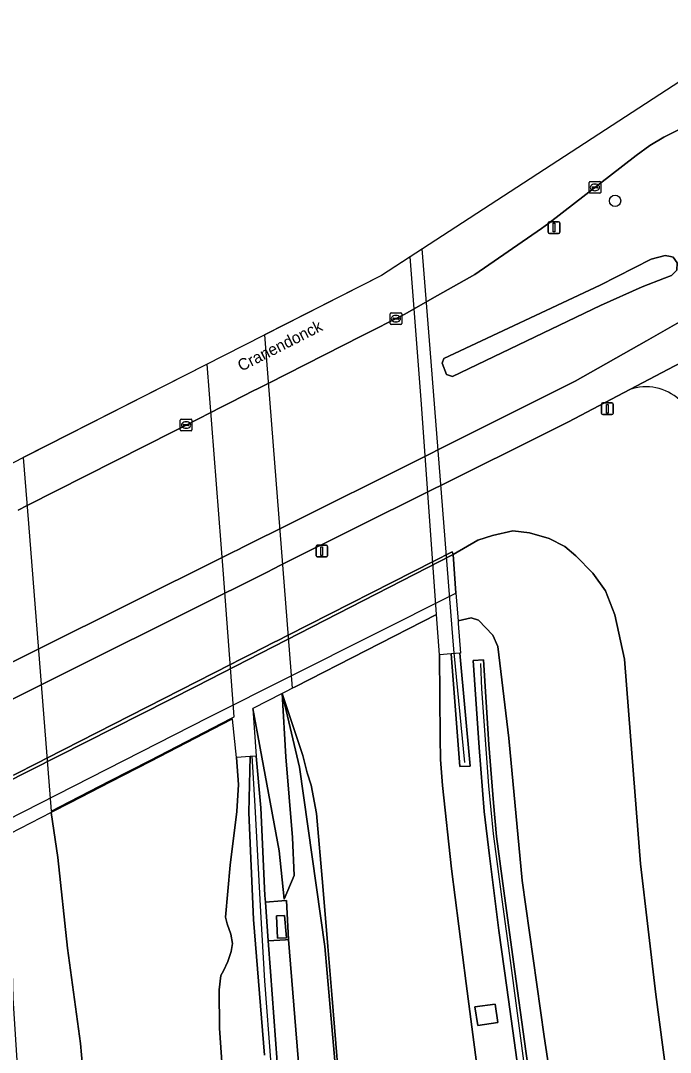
# Model space of a CAD drawing. Extents: x 157793 to 159380, y 380877 to 382313.
# Drawn here: x 157870 to 157926, y 381419.3 to 381508.1 of the extents above; entities that cross this region are included whole.
import ezdxf

# ---------------------------------------------------------------- set-up
doc = ezdxf.new("R2010")
doc.units = 0
for name, color, linetype in [('IMGEO_Berm_groen', 7, 'Continuous'), ('IMGEO_Boom', 7, 'Continuous'), ('IMGEO_Fietspad_gesloten', 7, 'Continuous'), ('IMGEO_Geluidsscherm', 7, 'Continuous'), ('IMGEO_Grasland_overig', 7, 'Continuous'), ('IMGEO_Greppel_droge_sloot', 7, 'Continuous'), ('IMGEO_Groenvoorziening', 7, 'Continuous'), ('IMGEO_Kolk', 7, 'Continuous'), ('IMGEO_Lichtmast', 7, 'Continuous'), ('IMGEO_Muur', 7, 'Continuous'), ('IMGEO_Openbare_ruimte_label', 7, 'Continuous'), ('IMGEO_OVBaan_gesloten', 7, 'Continuous'), ('IMGEO_Rijbaan_autosnelweg', 7, 'Continuous'), ('IMGEO_Rijbaan_autoweg', 7, 'Continuous'), ('IMGEO_Rijbaan_lokaal_open', 7, 'Continuous'), ('IMGEO_Terreindeel_gesloten', 7, 'Continuous'), ('IMGEO_Terreindeel_open', 7, 'Continuous')]:
    doc.layers.add(name, color=color, linetype=linetype)

msp = doc.modelspace()

# ---------------------------------------------------------------- linework, layer by layer
at = {"layer": 'IMGEO_Berm_groen'}
for points in [[(157926.706, 381498.737), (157925.425, 381498.104), (157924.213, 381497.388), (157923.046, 381496.514), (157915.514, 381490.692), (157914.907, 381490.228), (157909.151, 381486.261), (157905.488, 381484.193), (157903.934, 381483.315), (157903.063, 381482.824), (157899.417, 381480.976), (157891.358, 381476.892), (157890.38, 381476.396), (157890.181, 381476.295), (157888.106, 381475.244), (157887.886, 381475.132), (157887.251, 381474.811), (157886.417, 381474.388), (157884.172, 381473.25), (157883.24, 381472.778), (157870.587, 381466.365), (157869.805, 381465.969)], [(157868.669, 381452.577), (157870.798, 381453.634), (157871.552, 381454.008), (157887.395, 381461.887), (157888.253, 381462.315), (157888.851, 381462.613), (157889.115, 381462.745), (157891.191, 381463.781), (157891.385, 381463.878), (157892.35, 381464.36), (157904.913, 381470.63), (157906.489, 381471.417), (157917.8, 381477.09), (157923.953, 381480.566), (157927.569, 381482.608)], [(157925.995, 381414.736), (157924.737, 381424.268), (157923.409, 381435.506), (157922.555, 381446.522), (157922.057, 381453.136), (157921.211, 381456.951), (157920.409, 381459.018), (157919.311, 381460.563), (157917.856, 381462.051), (157916.891, 381462.845), (157915.553, 381463.528), (157913.847, 381464.01), (157912.412, 381464.182), (157910.683, 381463.796), (157909.423, 381463.4), (157907.274, 381462.142), (157907.517, 381458.83), (157907.709, 381456.439), (157908.836, 381456.694), (157909.46, 381456.513), (157910.706, 381455.211), (157911.139, 381454.243), (157912.089, 381446.336), (157913.229, 381434.073), (157915.139, 381420.643), (157917.062, 381407.955)], [(157917.062, 381407.955), (157915.139, 381420.643), (157913.229, 381434.073), (157912.089, 381446.336), (157911.139, 381454.243), (157910.706, 381455.211), (157909.46, 381456.513), (157908.836, 381456.694), (157907.709, 381456.439), (157907.726, 381456.225), (157907.908, 381453.672), (157907.851, 381453.667), (157908.738, 381443.942), (157907.874, 381443.894), (157907.1, 381453.601), (157906.118, 381453.516), (157906.153, 381446.408), (157906.198, 381444.489), (157906.367, 381442.278), (157907.142, 381435.084), (157908.399, 381425.228), (157909.288, 381418.401)], [(157913.291, 381414.901), (157911.919, 381424.868), (157911.227, 381429.792), (157910.406, 381436.199), (157909.966, 381440.028), (157909.521, 381445.526), (157909.009, 381453.032), (157909.89, 381453.091), (157910.354, 381445.798), (157910.772, 381440.777), (157911.025, 381437.876), (157911.658, 381433.201), (157912.488, 381427.093), (157913.552, 381419.401), (157914.703, 381411.289)], [(157898.23, 381405.425), (157896.218, 381428.4), (157894.05, 381443.857), (157892.556, 381450.199), (157892.864, 381444.719), (157893.458, 381437.8), (157893.601, 381434.526), (157892.742, 381432.47), (157892.286, 381436.647), (157890.016, 381448.901), (157890.33, 381444.794), (157890.707, 381440.353), (157891.068, 381432.793), (157891.111, 381432.212), (157892.528, 381432.333), (157892.923, 381432.364), (157893.094, 381429.011), (157895.037, 381405.329)], [(157897.731, 381413.349), (157896.847, 381424.264), (157896.502, 381428.399), (157896.07, 381433.588), (157895.52, 381439.847), (157895.049, 381442.284), (157894.718, 381443.366), (157894.328, 381444.834), (157892.556, 381450.199), (157894.05, 381443.857), (157896.218, 381428.4), (157898.23, 381405.425)], [(157891.037, 381419.033), (157890.1, 381430.712), (157889.681, 381439.948), (157889.79, 381444.755), (157888.62, 381444.67), (157888.791, 381442.345), (157888.641, 381440.035), (157888.09, 381435.392), (157887.663, 381430.937), (157887.831, 381430.36), (157888.144, 381429.457), (157888.278, 381428.662), (157888.164, 381427.969), (157887.888, 381427.097), (157887.49, 381426.316), (157887.287, 381425.917), (157887.14, 381424.672), (157887.145, 381421.369), (157887.396, 381418.035)], [(157875.956, 381411.255), (157875.192, 381420.038), (157874.062, 381428.261), (157873.244, 381436.066), (157872.661, 381439.942), (157869.094, 381438.106), (157869.176, 381434.933), (157869.211, 381429.638), (157869.342, 381423.942), (157869.798, 381417.271)]]:
    msp.add_lwpolyline(points, dxfattribs=at)
for points in [[(157919.986, 381483.59), (157907.239, 381477.474), (157906.72, 381477.646), (157906.334, 381478.635), (157906.494, 381479.025), (157919.944, 381485.355), (157924.339, 381487.58), (157925.562, 381487.908), (157926.021, 381487.807), (157926.228, 381487.762), (157926.58, 381487.263), (157926.561, 381486.636), (157926.102, 381486.168), (157925.487, 381485.938), (157923.554, 381485.215)], [(157895.05, 381405.183), (157895.037, 381405.329), (157893.094, 381429.011), (157892.839, 381428.987), (157891.358, 381428.883), (157891.553, 381426.259), (157892.118, 381418.449), (157892.806, 381410.383), (157893.188, 381405.012)], [(157909.163, 381423.192), (157910.891, 381423.446), (157911.125, 381421.856), (157909.398, 381421.601)]]:
    msp.add_lwpolyline(points, close=True, dxfattribs=at)
at = {"layer": 'IMGEO_Boom'}
msp.add_circle((157921.228, 381492.608), 0.489, dxfattribs=at)
at = {"layer": 'IMGEO_Fietspad_gesloten'}
for points in [[(157927.569, 381482.608), (157923.953, 381480.566), (157917.8, 381477.09), (157906.489, 381471.417), (157904.913, 381470.63), (157892.35, 381464.36), (157891.385, 381463.878), (157891.191, 381463.781), (157889.115, 381462.745), (157888.851, 381462.613), (157888.253, 381462.315), (157887.395, 381461.887), (157871.552, 381454.008), (157870.798, 381453.634), (157868.669, 381452.577)], [(157868.918, 381449.486), (157871.047, 381450.548), (157871.792, 381450.92), (157887.63, 381458.828), (157888.499, 381459.262), (157889.086, 381459.556), (157889.361, 381459.694), (157891.437, 381460.732), (157891.63, 381460.829), (157892.591, 381461.31), (157905.153, 381467.589), (157906.727, 381468.368), (157915.102, 381472.516), (157917.225, 381473.567), (157922.498, 381476.363), (157930.245, 381480.451)], [(157931.282, 381473.434), (157929.603, 381476.842), (157929.58, 381476.889), (157929.473, 381477.145), (157929.389, 381477.408), (157929.329, 381477.678), (157929.294, 381477.953), (157929.283, 381478.229), (157929.297, 381478.505), (157929.336, 381478.779), (157929.399, 381479.048), (157929.485, 381479.311), (157929.595, 381479.565), (157929.727, 381479.808), (157929.88, 381480.038), (157930.054, 381480.254), (157930.245, 381480.451), (157922.498, 381476.363)]]:
    msp.add_lwpolyline(points, dxfattribs=at)
msp.add_arc((157923.894, 381472.319), 4.278, 47.67622, 109.03987, dxfattribs=at)
at = {"layer": 'IMGEO_Geluidsscherm'}
for points in [[(157907.373, 381453.675), (157907.275, 381454.697), (157905.319, 381479.874), (157904.621, 381488.464)], [(157908.277, 381444.249), (157907.373, 381453.675)], [(157909.633, 381452.778), (157909.739, 381450.582), (157910.316, 381442.24), (157910.728, 381438.112), (157911.57, 381431.806), (157912.13, 381427.614), (157913.525, 381417.26)], [(157904.159, 381259.856), (157903.444, 381269.909), (157902.474, 381280.57), (157901.523, 381292.396), (157901.004, 381299.392), (157900.129, 381310.137), (157899.259, 381321.765), (157898.362, 381333.23), (157897.547, 381342.913), (157896.851, 381352.079), (157896.118, 381361.279), (157895.422, 381370.12), (157894.765, 381378.602), (157894.112, 381386.687), (157893.574, 381394.021), (157892.962, 381402.018), (157892.253, 381410.137), (157891.615, 381418.277), (157891.069, 381425.43), (157890.716, 381431.384), (157890.241, 381440.472), (157889.961, 381444.817)]]:
    msp.add_lwpolyline(points, dxfattribs=at)
at = {"layer": 'IMGEO_Grasland_overig'}
msp.add_lwpolyline([(157890.016, 381448.901), (157892.286, 381436.647), (157892.742, 381432.47), (157893.601, 381434.526), (157893.458, 381437.8), (157892.864, 381444.719), (157892.556, 381450.199)], close=True, dxfattribs=at)
at = {"layer": 'IMGEO_Greppel_droge_sloot'}
msp.add_lwpolyline([(157919.986, 381483.59), (157923.554, 381485.215), (157925.487, 381485.938), (157926.102, 381486.168), (157926.561, 381486.636), (157926.58, 381487.263), (157926.228, 381487.762), (157926.021, 381487.807), (157925.562, 381487.908), (157924.339, 381487.58), (157919.944, 381485.355), (157906.494, 381479.025), (157906.334, 381478.635), (157906.72, 381477.646), (157907.239, 381477.474)], close=True, dxfattribs=at)
at = {"layer": 'IMGEO_Groenvoorziening'}
for points in [[(157922.498, 381476.363), (157917.225, 381473.567), (157915.102, 381472.516), (157906.727, 381468.368), (157905.153, 381467.589), (157892.591, 381461.31), (157891.63, 381460.829), (157891.437, 381460.732), (157889.361, 381459.694), (157889.086, 381459.556), (157888.499, 381459.262), (157887.63, 381458.828), (157871.792, 381450.92), (157871.047, 381450.548), (157868.918, 381449.486)], [(157869.427, 381443.15), (157871.555, 381444.238), (157872.283, 381444.61), (157888.094, 381452.682), (157888.987, 381453.135), (157889.559, 381453.426), (157889.855, 381453.576), (157891.929, 381454.63), (157892.12, 381454.727), (157893.073, 381455.211), (157905.625, 381461.588), (157907.196, 381462.386), (157907.274, 381462.142), (157909.423, 381463.4), (157910.683, 381463.796), (157912.412, 381464.182), (157913.847, 381464.01), (157915.553, 381463.528), (157916.891, 381462.845), (157917.856, 381462.051), (157919.311, 381460.563), (157920.409, 381459.018), (157921.211, 381456.951), (157922.057, 381453.136), (157922.555, 381446.522), (157923.409, 381435.506), (157924.737, 381424.268), (157925.995, 381414.736)]]:
    msp.add_lwpolyline(points, dxfattribs=at)
msp.add_arc((157923.894, 381472.319), 4.278, 47.67622, 109.03987, dxfattribs=at)
at = {"layer": 'IMGEO_Kolk'}
for p, q in [((157918.994, 381493.339), (157918.994, 381494.191)), ((157919.069, 381494.265), (157919.921, 381494.265)), ((157919.482, 381494.045), (157919.507, 381494.045)), ((157919.995, 381494.191), (157919.995, 381493.339)), ((157919.921, 381493.265), (157919.069, 381493.265)), ((157919.253, 381493.759), (157919.253, 381493.771)), ((157919.691, 381493.722), (157919.293, 381493.722)), ((157919.296, 381493.808), (157919.694, 381493.808)), ((157919.505, 381493.485), (157919.48, 381493.485)), ((157919.737, 381493.771), (157919.737, 381493.759)), ((157901.856, 381482.037), (157901.856, 381482.889)), ((157901.931, 381482.963), (157902.783, 381482.963)), ((157902.115, 381482.457), (157902.115, 381482.469)), ((157902.553, 381482.42), (157902.155, 381482.42)), ((157902.158, 381482.506), (157902.556, 381482.506)), ((157902.344, 381482.743), (157902.369, 381482.743)), ((157902.599, 381482.469), (157902.599, 381482.457)), ((157902.857, 381482.889), (157902.857, 381482.037)), ((157902.783, 381481.963), (157901.931, 381481.963)), ((157902.367, 381482.183), (157902.342, 381482.183)), ((157883.782, 381472.878), (157883.782, 381473.73)), ((157883.857, 381473.804), (157884.709, 381473.804)), ((157884.27, 381473.584), (157884.295, 381473.584)), ((157884.783, 381473.73), (157884.783, 381472.878)), ((157884.709, 381472.804), (157883.857, 381472.804)), ((157884.041, 381473.298), (157884.041, 381473.31)), ((157884.479, 381473.261), (157884.081, 381473.261)), ((157884.084, 381473.347), (157884.482, 381473.347)), ((157884.293, 381473.024), (157884.268, 381473.024)), ((157884.525, 381473.31), (157884.525, 381473.298))]:
    msp.add_line(p, q, dxfattribs=at)
for points in [[(157918.994, 381493.339), (157918.994, 381494.191)], [(157919.069, 381494.265), (157919.921, 381494.265)], [(157919.995, 381494.191), (157919.995, 381493.339)], [(157919.921, 381493.265), (157919.069, 381493.265)], [(157901.856, 381482.037), (157901.856, 381482.889)], [(157901.931, 381482.963), (157902.783, 381482.963)], [(157902.857, 381482.889), (157902.857, 381482.037)], [(157902.783, 381481.963), (157901.931, 381481.963)], [(157883.782, 381472.878), (157883.782, 381473.73)], [(157883.857, 381473.804), (157884.709, 381473.804)], [(157884.783, 381473.73), (157884.783, 381472.878)], [(157884.709, 381472.804), (157883.857, 381472.804)]]:
    msp.add_lwpolyline(points, dxfattribs=at)
for centre, radius, start, end in [((157919.071, 381494.189), 0.0765, 91.55205, 178.44795), ((157919.071, 381494.189), 0.0765, 91.55205, 178.44795), ((157919.919, 381494.189), 0.0765, 1.55205, 88.44795), ((157919.919, 381494.189), 0.0765, 1.55205, 88.44795), ((157919.071, 381493.341), 0.0765, 181.55205, 268.44795), ((157919.071, 381493.341), 0.0765, 181.55205, 268.44795), ((157919.293, 381493.768), 0.0403, 85.87752, 175.75265), ((157919.29, 381493.758), 0.0366, 178.93798, 274.71019), ((157919.694, 381493.765), 0.043, 264.86636, 352.45326), ((157919.698, 381493.77), 0.0386, 1.73085, 96.63898), ((157919.919, 381493.341), 0.0765, 271.55205, 358.44795), ((157919.919, 381493.341), 0.0765, 271.55205, 358.44795), ((157901.933, 381482.887), 0.0765, 91.55205, 178.44795), ((157901.933, 381482.887), 0.0765, 91.55205, 178.44795), ((157902.155, 381482.466), 0.0403, 85.87752, 175.75265), ((157902.152, 381482.456), 0.0366, 178.93798, 274.71019), ((157902.556, 381482.463), 0.043, 264.86636, 352.45326), ((157902.56, 381482.468), 0.0386, 1.73085, 96.63898), ((157902.781, 381482.887), 0.0765, 1.55205, 88.44795), ((157902.781, 381482.887), 0.0765, 1.55205, 88.44795), ((157901.933, 381482.039), 0.0765, 181.55205, 268.44795), ((157901.933, 381482.039), 0.0765, 181.55205, 268.44795), ((157902.781, 381482.039), 0.0765, 271.55205, 358.44795), ((157902.781, 381482.039), 0.0765, 271.55205, 358.44795), ((157883.859, 381473.728), 0.0765, 91.55205, 178.44795), ((157883.859, 381473.728), 0.0765, 91.55205, 178.44795), ((157884.707, 381473.728), 0.0765, 1.55205, 88.44795), ((157884.707, 381473.728), 0.0765, 1.55205, 88.44795), ((157883.859, 381472.88), 0.0765, 181.55205, 268.44795), ((157883.859, 381472.88), 0.0765, 181.55205, 268.44795), ((157884.081, 381473.307), 0.0403, 85.87752, 175.75265), ((157884.078, 381473.297), 0.0366, 178.93798, 274.71019), ((157884.482, 381473.304), 0.043, 264.86636, 352.45326), ((157884.486, 381473.309), 0.0386, 1.73085, 96.63898), ((157884.707, 381472.88), 0.0765, 271.55205, 358.44795), ((157884.707, 381472.88), 0.0765, 271.55205, 358.44795)]:
    msp.add_arc(centre, radius, start, end, dxfattribs=at)
for centre, major_axis, ratio, start_param, end_param in [((157919.481, 381493.765), (-0.387, 0.002), 0.722429, 4.712389, 7.853982), ((157919.506, 381493.765), (-0.39, 0.002), 0.717154, 1.570796, 4.712389), ((157902.343, 381482.463), (-0.387, 0.002), 0.722429, 4.712389, 7.853982), ((157902.368, 381482.463), (-0.39, 0.002), 0.717154, 1.570796, 4.712389), ((157884.269, 381473.304), (-0.387, 0.002), 0.722429, 4.712389, 7.853982), ((157884.294, 381473.304), (-0.39, 0.002), 0.717154, 1.570796, 4.712389)]:
    msp.add_ellipse(centre, major_axis=major_axis, ratio=ratio, start_param=start_param, end_param=end_param, dxfattribs=at)
at = {"layer": 'IMGEO_Lichtmast'}
for p, q in [((157915.483, 381489.905), (157915.483, 381490.705)), ((157915.483, 381490.705), (157915.483, 381489.905)), ((157915.583, 381490.805), (157916.373, 381490.805)), ((157916.373, 381490.805), (157915.583, 381490.805)), ((157916.473, 381490.705), (157916.473, 381489.905)), ((157916.473, 381489.905), (157916.473, 381490.705)), ((157916.373, 381489.805), (157915.583, 381489.805)), ((157915.583, 381489.805), (157916.373, 381489.805)), ((157920.067, 381474.307), (157920.067, 381475.107)), ((157920.067, 381475.107), (157920.067, 381474.307)), ((157920.167, 381475.207), (157920.957, 381475.207)), ((157920.957, 381475.207), (157920.167, 381475.207)), ((157921.057, 381475.107), (157921.057, 381474.307)), ((157921.057, 381474.307), (157921.057, 381475.107)), ((157920.957, 381474.207), (157920.167, 381474.207)), ((157920.167, 381474.207), (157920.957, 381474.207)), ((157895.473, 381462.052), (157895.473, 381462.852)), ((157895.473, 381462.852), (157895.473, 381462.052)), ((157895.573, 381462.952), (157896.363, 381462.952)), ((157896.363, 381462.952), (157895.573, 381462.952)), ((157896.463, 381462.852), (157896.463, 381462.052)), ((157896.463, 381462.052), (157896.463, 381462.852)), ((157896.363, 381461.952), (157895.573, 381461.952)), ((157895.573, 381461.952), (157896.363, 381461.952))]:
    msp.add_line(p, q, dxfattribs=at)
for points in [[(157915.903, 381490.68), (157916.053, 381490.68), (157916.053, 381489.93), (157915.903, 381489.93), (157915.903, 381490.68)], [(157920.487, 381475.082), (157920.637, 381475.082), (157920.637, 381474.332), (157920.487, 381474.332), (157920.487, 381475.082)], [(157895.893, 381462.827), (157896.043, 381462.827), (157896.043, 381462.077), (157895.893, 381462.077), (157895.893, 381462.827)]]:
    msp.add_lwpolyline(points, dxfattribs=at)
for centre, start, end in [((157915.583, 381490.705), 90, 180), ((157915.583, 381490.705), 90, 180), ((157916.373, 381490.705), 0, 90), ((157916.373, 381490.705), 360, 90), ((157915.583, 381489.905), 180, 270), ((157915.583, 381489.905), 180, 270), ((157916.373, 381489.905), 270, 0), ((157916.373, 381489.905), 270, 0), ((157920.167, 381475.107), 90, 180), ((157920.167, 381475.107), 90, 180), ((157920.957, 381475.107), 0, 90), ((157920.957, 381475.107), 360, 90), ((157920.167, 381474.307), 180, 270), ((157920.167, 381474.307), 180, 270), ((157920.957, 381474.307), 270, 0), ((157920.957, 381474.307), 270, 0), ((157895.573, 381462.852), 90, 180), ((157895.573, 381462.852), 90, 180), ((157896.363, 381462.852), 0, 90), ((157896.363, 381462.852), 360, 90), ((157895.573, 381462.052), 180, 270), ((157895.573, 381462.052), 180, 270), ((157896.363, 381462.052), 270, 0), ((157896.363, 381462.052), 270, 0)]:
    msp.add_arc(centre, 0.1, start, end, dxfattribs=at)
at = {"layer": 'IMGEO_Muur'}
msp.add_lwpolyline([(157907.1, 381453.601), (157907.874, 381443.894), (157908.738, 381443.942), (157907.851, 381453.667)], close=True, dxfattribs=at)
for points in [[(157914.703, 381411.289), (157913.552, 381419.401), (157912.488, 381427.093), (157911.658, 381433.201), (157911.025, 381437.876), (157910.772, 381440.777), (157910.354, 381445.798), (157909.89, 381453.091), (157909.009, 381453.032), (157909.521, 381445.526), (157909.966, 381440.028), (157910.406, 381436.199), (157911.227, 381429.792), (157911.919, 381424.868), (157913.291, 381414.901)], [(157892.118, 381418.449), (157891.553, 381426.259), (157891.358, 381428.883), (157891.111, 381432.212), (157891.068, 381432.793), (157890.707, 381440.353), (157890.33, 381444.794), (157889.79, 381444.755), (157889.681, 381439.948), (157890.1, 381430.712), (157891.037, 381419.033)]]:
    msp.add_lwpolyline(points, dxfattribs=at)
at = {"layer": 'IMGEO_OVBaan_gesloten'}
for points in [[(157932.178, 381504.967), (157939.263, 381505.873), (157940.387, 381508.129), (157932.062, 381506.299), (157901.112, 381486.184), (157833.558, 381451.855)], [(157869.805, 381465.969), (157870.587, 381466.365), (157883.24, 381472.778), (157884.172, 381473.25), (157886.417, 381474.388), (157887.251, 381474.811), (157887.886, 381475.132), (157888.106, 381475.244), (157890.181, 381476.295), (157890.38, 381476.396), (157891.358, 381476.892), (157899.417, 381480.976), (157903.063, 381482.824), (157903.934, 381483.315), (157905.488, 381484.193), (157909.151, 381486.261), (157914.907, 381490.228), (157915.514, 381490.692), (157923.046, 381496.514), (157924.213, 381497.388), (157925.425, 381498.104), (157926.706, 381498.737)]]:
    msp.add_lwpolyline(points, dxfattribs=at)
at = {"layer": 'IMGEO_Rijbaan_autosnelweg'}
msp.add_lwpolyline([(157886.091, 381478.551), (157870.256, 381470.504), (157870.71, 381464.828), (157872.653, 381440.05), (157874.276, 381440.885), (157877.721, 381442.658), (157881.208, 381444.452), (157888.142, 381448.02), (157888.428, 381448.167), (157887.506, 381460.474)], close=True, dxfattribs=at)
msp.add_lwpolyline([(157887.396, 381418.035), (157887.145, 381421.369), (157887.14, 381424.672), (157887.287, 381425.917), (157887.49, 381426.316), (157887.888, 381427.097), (157888.164, 381427.969), (157888.278, 381428.662), (157888.144, 381429.457), (157887.831, 381430.36), (157887.663, 381430.937), (157888.09, 381435.392), (157888.641, 381440.035), (157888.791, 381442.345), (157888.62, 381444.67), (157888.268, 381447.973), (157888.147, 381447.91), (157881.217, 381444.344), (157877.73, 381442.55), (157874.285, 381440.777), (157872.661, 381439.942), (157873.244, 381436.066), (157874.062, 381428.261), (157875.192, 381420.038), (157875.956, 381411.255)], dxfattribs=at)
at = {"layer": 'IMGEO_Rijbaan_autoweg'}
msp.add_lwpolyline([(157903.581, 381487.788), (157901.112, 381486.184), (157891.027, 381481.059), (157891.785, 381471.517), (157893.414, 381450.638), (157893.733, 381450.801), (157905.839, 381456.988), (157904.56, 381475.114)], close=True, dxfattribs=at)
msp.add_lwpolyline([(157909.288, 381418.401), (157908.399, 381425.228), (157907.142, 381435.084), (157906.367, 381442.278), (157906.198, 381444.489), (157906.153, 381446.408), (157906.118, 381453.516), (157905.839, 381456.988), (157893.733, 381450.801), (157892.556, 381450.199), (157894.328, 381444.834), (157894.718, 381443.366), (157895.049, 381442.284), (157895.52, 381439.847), (157896.07, 381433.588), (157896.502, 381428.399), (157896.847, 381424.264), (157897.731, 381413.349)], dxfattribs=at)
at = {"layer": 'IMGEO_Rijbaan_lokaal_open'}
msp.add_lwpolyline([(157868.546, 381442.412), (157885.165, 381450.819), (157907.274, 381462.142), (157907.196, 381462.386), (157905.625, 381461.588), (157893.073, 381455.211), (157892.12, 381454.727), (157891.929, 381454.63), (157889.855, 381453.576), (157889.559, 381453.426), (157888.987, 381453.135), (157888.094, 381452.682), (157872.283, 381444.61), (157871.555, 381444.238), (157869.427, 381443.15)], dxfattribs=at)
at = {"layer": 'IMGEO_Terreindeel_gesloten'}
for points in [[(157891.111, 381432.212), (157891.358, 381428.883), (157892.839, 381428.987), (157893.094, 381429.011), (157892.923, 381432.364), (157892.528, 381432.333)], [(157892.165, 381429.114), (157892.056, 381431.041), (157892.747, 381431.079), (157892.932, 381429.145)], [(157909.163, 381423.192), (157909.398, 381421.601), (157911.125, 381421.856), (157910.891, 381423.446)]]:
    msp.add_lwpolyline(points, close=True, dxfattribs=at)
at = {"layer": 'IMGEO_Terreindeel_open'}
for points in [[(157835.948, 381422.61), (157851.396, 381430.421), (157886.18, 381448.117), (157907.517, 381458.83), (157907.274, 381462.142), (157885.165, 381450.819), (157868.546, 381442.412), (157850.08, 381432.893), (157835.699, 381425.667), (157835.699, 381425.667)], [(157892.165, 381429.114), (157892.932, 381429.145), (157892.747, 381431.079), (157892.056, 381431.041)]]:
    msp.add_lwpolyline(points, close=True, dxfattribs=at)

# ---------------------------------------------------------------- texts
at = {"layer": 'IMGEO_Openbare_ruimte_label'}
msp.add_text('Cranendonck', height=1, rotation=26.87254, dxfattribs=at).set_placement((157889.035, 381477.895))

doc.saveas('drawing.dxf')
